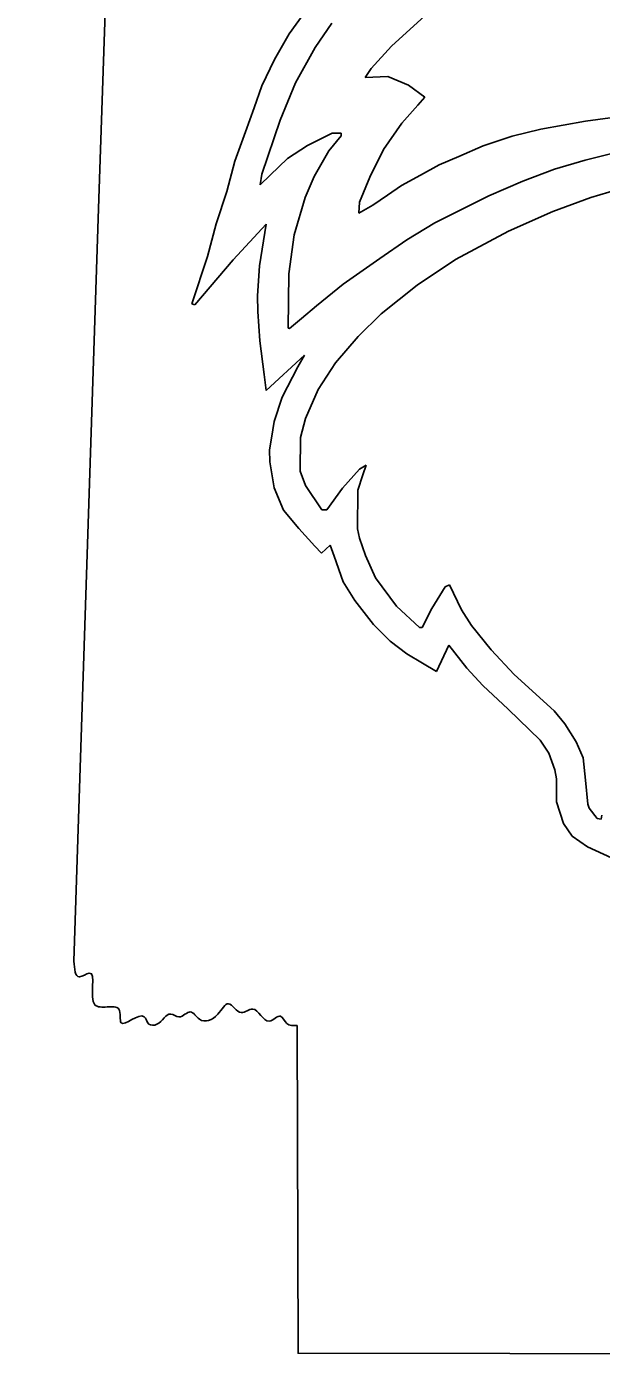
# Model space of a CAD drawing. Extents: x -117616 to 64730, y 54117 to 789866.
# Drawn here: x 63083.54 to 63088.21, y 56003.01 to 56013.79 of the extents above; entities that cross this region are included whole.
import ezdxf

# ---------------------------------------------------------------- set-up
doc = ezdxf.new("R2010")
doc.units = 0
doc.layers.add('Default', color=7, linetype='Continuous')
doc.layers.add('R_No Plot', color=7, linetype='Continuous')

msp = doc.modelspace()

# ---------------------------------------------------------------- linework, layer by layer
at = {"layer": 'Default'}
for points in [[(63083.541, 56020.559), (63084.22, 56015.105), (63084.126, 56012.312)], [(63084.126, 56012.312), (63083.926, 56006.206)], [(63085.74, 56005.684), (63085.746, 56003.024), (63097.771, 56003.006)]]:
    msp.add_lwpolyline(points, dxfattribs=at)
msp.add_spline([(63083.926, 56006.206), (63083.97, 56006.078), (63084.05, 56006.109), (63084.097, 56005.851), (63084.195, 56005.834), (63084.291, 56005.816), (63084.31, 56005.705), (63084.496, 56005.754), (63084.534, 56005.695), (63084.599, 56005.693), (63084.712, 56005.776), (63084.78, 56005.753), (63084.871, 56005.794), (63084.945, 56005.734), (63085.094, 56005.774), (63085.181, 56005.86), (63085.286, 56005.788), (63085.376, 56005.817), (63085.512, 56005.719), (63085.604, 56005.758), (63085.654, 56005.7), (63085.74, 56005.684)], degree=3, dxfattribs=at)
at = {"layer": 'R_No Plot'}
for p, q in [((63085.888, 56014.029), (63085.675, 56013.729)), ((63086.019, 56013.817), (63085.885, 56013.62)), ((63086.505, 56013.63), (63086.774, 56013.876)), ((63085.675, 56013.729), (63085.554, 56013.523)), ((63085.885, 56013.62), (63085.724, 56013.333)), ((63086.339, 56013.448), (63086.505, 56013.63)), ((63085.554, 56013.523), (63085.452, 56013.307)), ((63086.292, 56013.375), (63086.339, 56013.448)), ((63086.474, 56013.384), (63086.292, 56013.375)), ((63086.642, 56013.315), (63086.474, 56013.384)), ((63085.452, 56013.307), (63085.389, 56013.131)), ((63085.724, 56013.333), (63085.6, 56013.029)), ((63086.775, 56013.215), (63086.642, 56013.315)), ((63086.588, 56013.005), (63086.719, 56013.152)), ((63086.719, 56013.152), (63086.775, 56013.215)), ((63085.389, 56013.131), (63085.319, 56012.935)), ((63088.421, 56013.068), (63088.081, 56013.022)), ((63085.319, 56012.935), (63085.233, 56012.696)), ((63085.6, 56013.029), (63085.453, 56012.591)), ((63086.439, 56012.791), (63086.588, 56013.005)), ((63087.717, 56012.957), (63087.485, 56012.9)), ((63088.081, 56013.022), (63087.717, 56012.957)), ((63085.66, 56012.718), (63085.822, 56012.824)), ((63085.822, 56012.824), (63086.024, 56012.924)), ((63086.096, 56012.902), (63085.997, 56012.78)), ((63086.024, 56012.924), (63086.096, 56012.924)), ((63086.096, 56012.924), (63086.096, 56012.902)), ((63087.248, 56012.821), (63087.051, 56012.736)), ((63087.485, 56012.9), (63087.248, 56012.821)), ((63085.52, 56012.584), (63085.66, 56012.718)), ((63085.997, 56012.78), (63085.877, 56012.572)), ((63086.33, 56012.567), (63086.439, 56012.791)), ((63087.051, 56012.736), (63086.891, 56012.668)), ((63088.078, 56012.706), (63088.37, 56012.777)), ((63085.233, 56012.696), (63085.167, 56012.45)), ((63086.891, 56012.668), (63086.739, 56012.584)), ((63087.57, 56012.535), (63087.829, 56012.631)), ((63087.829, 56012.631), (63088.078, 56012.706)), ((63085.453, 56012.591), (63085.439, 56012.506)), ((63085.439, 56012.506), (63085.52, 56012.584)), ((63085.877, 56012.572), (63085.804, 56012.403)), ((63086.246, 56012.364), (63086.33, 56012.567)), ((63086.587, 56012.5), (63086.471, 56012.42)), ((63086.739, 56012.584), (63086.587, 56012.5)), ((63087.296, 56012.417), (63087.57, 56012.535)), ((63085.167, 56012.45), (63085.08, 56012.189)), ((63085.804, 56012.403), (63085.714, 56012.099)), ((63086.471, 56012.42), (63086.354, 56012.34)), ((63086.857, 56012.197), (63087.296, 56012.417)), ((63088.122, 56012.402), (63087.815, 56012.289)), ((63088.416, 56012.489), (63088.122, 56012.402)), ((63086.239, 56012.274), (63086.246, 56012.364)), ((63086.354, 56012.34), (63086.239, 56012.274)), ((63087.815, 56012.289), (63087.454, 56012.13)), ((63085.08, 56012.189), (63085.011, 56011.924)), ((63085.219, 56011.897), (63085.486, 56012.186)), ((63085.486, 56012.186), (63085.433, 56011.849)), ((63086.629, 56012.059), (63086.857, 56012.197)), ((63085.714, 56012.099), (63085.67, 56011.784)), ((63087.454, 56012.13), (63087.024, 56011.899)), ((63086.41, 56011.907), (63086.629, 56012.059)), ((63085.011, 56011.924), (63084.883, 56011.54)), ((63084.908, 56011.532), (63085.219, 56011.897)), ((63085.433, 56011.849), (63085.416, 56011.604)), ((63086.111, 56011.7), (63086.41, 56011.907)), ((63087.024, 56011.899), (63086.713, 56011.692)), ((63085.67, 56011.784), (63085.666, 56011.341)), ((63085.896, 56011.522), (63086.111, 56011.7)), ((63086.713, 56011.692), (63086.421, 56011.458)), ((63084.883, 56011.54), (63084.908, 56011.532)), ((63085.416, 56011.604), (63085.418, 56011.478)), ((63085.418, 56011.478), (63085.436, 56011.239)), ((63085.677, 56011.34), (63085.774, 56011.421)), ((63085.774, 56011.421), (63085.896, 56011.522)), ((63086.421, 56011.458), (63086.233, 56011.274)), ((63085.666, 56011.341), (63085.677, 56011.34)), ((63085.436, 56011.239), (63085.471, 56010.965)), ((63086.233, 56011.274), (63086.05, 56011.06)), ((63085.487, 56010.837), (63085.797, 56011.122)), ((63085.797, 56011.122), (63085.743, 56011.029)), ((63085.743, 56011.029), (63085.617, 56010.781)), ((63086.05, 56011.06), (63085.909, 56010.845)), ((63085.471, 56010.965), (63085.487, 56010.837)), ((63085.617, 56010.781), (63085.552, 56010.584)), ((63085.909, 56010.845), (63085.806, 56010.609)), ((63085.552, 56010.584), (63085.529, 56010.449)), ((63085.806, 56010.609), (63085.767, 56010.455)), ((63085.529, 56010.449), (63085.513, 56010.354)), ((63085.767, 56010.455), (63085.764, 56010.182)), ((63085.513, 56010.354), (63085.516, 56010.257)), ((63085.516, 56010.257), (63085.553, 56010.045)), ((63085.764, 56010.182), (63085.806, 56010.065)), ((63086.107, 56010.044), (63086.246, 56010.198)), ((63086.273, 56010.151), (63086.232, 56010.028)), ((63086.246, 56010.198), (63086.298, 56010.229)), ((63086.298, 56010.229), (63086.273, 56010.151)), ((63085.553, 56010.045), (63085.629, 56009.866)), ((63085.806, 56010.065), (63085.939, 56009.868)), ((63085.979, 56009.868), (63086.107, 56010.044)), ((63086.232, 56010.028), (63086.229, 56009.713)), ((63085.629, 56009.866), (63085.752, 56009.716)), ((63085.939, 56009.868), (63085.979, 56009.868)), ((63085.752, 56009.716), (63085.883, 56009.573)), ((63086.229, 56009.713), (63086.246, 56009.637)), ((63086.246, 56009.637), (63086.293, 56009.497)), ((63085.883, 56009.573), (63085.937, 56009.516)), ((63085.937, 56009.516), (63086.006, 56009.58)), ((63086.006, 56009.58), (63086.038, 56009.491)), ((63086.038, 56009.491), (63086.113, 56009.284)), ((63086.293, 56009.497), (63086.376, 56009.316)), ((63086.113, 56009.284), (63086.206, 56009.132)), ((63086.376, 56009.316), (63086.546, 56009.087)), ((63086.941, 56009.243), (63086.976, 56009.26)), ((63086.976, 56009.26), (63087.008, 56009.192)), ((63086.832, 56009.066), (63086.941, 56009.243)), ((63087.008, 56009.192), (63087.072, 56009.055)), ((63086.206, 56009.132), (63086.358, 56008.938)), ((63086.546, 56009.087), (63086.732, 56008.914)), ((63086.755, 56008.912), (63086.832, 56009.066)), ((63087.072, 56009.055), (63087.155, 56008.928)), ((63086.358, 56008.938), (63086.494, 56008.801)), ((63086.732, 56008.914), (63086.755, 56008.912)), ((63087.155, 56008.928), (63087.315, 56008.732)), ((63086.494, 56008.801), (63086.629, 56008.699)), ((63086.87, 56008.555), (63086.971, 56008.77)), ((63086.971, 56008.77), (63087.117, 56008.583)), ((63087.315, 56008.732), (63087.501, 56008.532)), ((63086.629, 56008.699), (63086.757, 56008.623)), ((63086.757, 56008.623), (63086.87, 56008.555)), ((63087.117, 56008.583), (63087.246, 56008.441)), ((63087.501, 56008.532), (63087.825, 56008.236)), ((63087.246, 56008.441), (63087.453, 56008.25)), ((63087.453, 56008.25), (63087.711, 56008)), ((63087.825, 56008.236), (63087.911, 56008.132)), ((63087.911, 56008.132), (63088.005, 56007.984)), ((63087.711, 56008), (63087.783, 56007.892)), ((63088.005, 56007.984), (63088.061, 56007.854)), ((63087.783, 56007.892), (63087.831, 56007.759)), ((63087.831, 56007.759), (63087.844, 56007.684)), ((63088.061, 56007.854), (63088.08, 56007.674)), ((63087.844, 56007.684), (63087.845, 56007.499)), ((63088.08, 56007.674), (63088.1, 56007.479)), ((63087.845, 56007.499), (63087.901, 56007.323)), ((63088.1, 56007.479), (63088.109, 56007.447)), ((63088.109, 56007.447), (63088.175, 56007.363)), ((63087.901, 56007.323), (63087.971, 56007.219)), ((63088.175, 56007.363), (63088.207, 56007.358)), ((63088.207, 56007.358), (63088.213, 56007.391)), ((63087.971, 56007.219), (63088.095, 56007.134)), ((63088.095, 56007.134), (63088.291, 56007.043))]:
    msp.add_line(p, q, dxfattribs=at)

doc.saveas('drawing.dxf')
